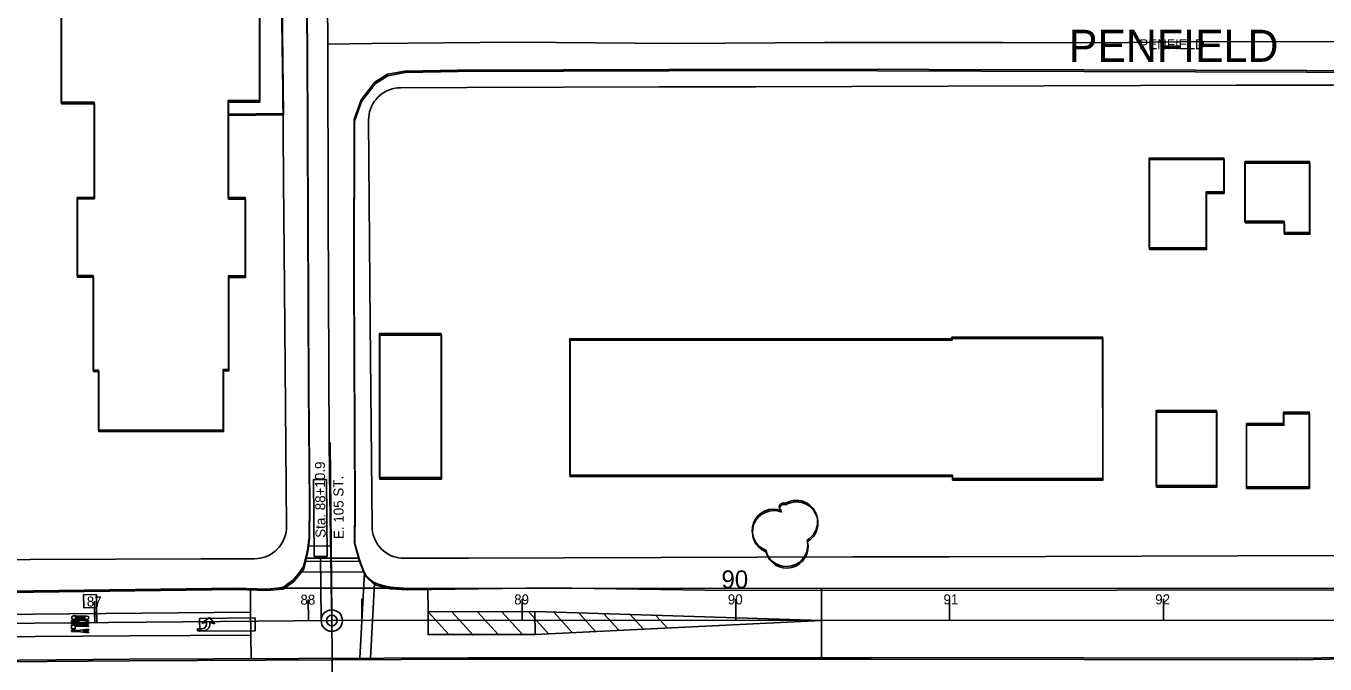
# Model space of a CAD drawing. Extents: x -25029 to 2274964, y -81170 to 687028.
# Drawn here: x 3866 to 4474, y -65317 to -65019 of the extents above; entities that cross this region are included whole.
import ezdxf

# ---------------------------------------------------------------- set-up
doc = ezdxf.new("R2010")
doc.units = 0
for name, color, linetype in [('81911BEA - GE_X_CL_20', 7, 'Continuous'), ('81911BEA - GE_X_CL_50', 7, 'Continuous'), ('81911BEA - RW_X_Fee_RW', 7, 'Continuous'), ('AP_X_Misc', 7, 'Continuous'), ('BLDG', 7, 'Continuous'), ('GE_X_CL_100', 7, 'Continuous'), ('GE_X_CL_2000', 7, 'Continuous'), ('PM_P_Cells', 7, 'Continuous'), ('PM_P_Channelizing_Line', 7, 'Continuous'), ('PM_P_CL_Double_Solid', 7, 'Continuous'), ('PM_P_Crosswalk', 7, 'Continuous'), ('PM_P_Stop_Line', 7, 'Continuous'), ('PM_P_Text', 7, 'Continuous'), ('PM_P_Transverse_Line', 7, 'Continuous'), ('ROAD', 7, 'Continuous'), ('ROAD-NAME', 7, 'Continuous'), ('SG_P_Detection', 7, 'Continuous'), ('TREES', 7, 'Continuous'), ('WALL', 7, 'Continuous')]:
    doc.layers.add(name, color=color, linetype=linetype)

msp = doc.modelspace()

# ---------------------------------------------------------------- linework, layer by layer
at = {"layer": '81911BEA - GE_X_CL_20'}
for p, q in [((4009.35, -65296.83), (4008.31, -65228.42)), ((3682.87, -65299.64), (4009.35, -65296.83)), ((4009.35, -65296.83), (5124.22, -65296.59))]:
    msp.add_line(p, q, dxfattribs=at)
at = {"layer": '81911BEA - GE_X_CL_50'}
for p, q in [((4009.33, -65294.33), (4008.63, -65213.52)), ((3898.42, -65297.78), (3898.38, -65292.78)), ((3998.42, -65296.92), (3998.37, -65291.92)), ((4098.42, -65296.81), (4098.41, -65291.81)), ((4198.42, -65296.79), (4198.41, -65291.79)), ((4298.42, -65296.77), (4298.41, -65291.77)), ((4398.42, -65296.75), (4398.41, -65291.75))]:
    msp.add_line(p, q, dxfattribs=at)
msp.add_circle((4009.35, -65296.83), 2.5, dxfattribs=at)
at = {"layer": '81911BEA - RW_X_Fee_RW'}
for points in [[(3988.16, -65252.81), (3987.23, -65141.3), (3986.81, -65091.3), (3986.43, -65046.3), (3986.06, -65001.3), (3985.68, -64956.31), (3985.3, -64911.31), (3984.93, -64866.31), (3984.55, -64821.31), (3984.18, -64776.31), (3983.8, -64731.31), (3983.43, -64686.32), (3983.05, -64641.3)], [(4041.53, -65047.74), (4040.22, -65047.8), (4038.92, -65047.97), (4037.64, -65048.26), (4036.38, -65048.66), (4035.17, -65049.17), (4034.01, -65049.78), (4032.91, -65050.49), (4031.87, -65051.3), (4030.91, -65052.19), (4030.03, -65053.16), (4029.23, -65054.21), (4028.53, -65055.32), (4027.94, -65056.49), (4027.44, -65057.71), (4027.06, -65058.96), (4026.78, -65060.24), (4026.62, -65061.55), (4026.57, -65062.86)], [(4041.53, -65047.74), (4072.65, -65047.64), (4117.65, -65047.51), (4162.65, -65047.38), (4207.65, -65047.25), (4252.65, -65047.12), (4297.65, -65046.99), (4342.65, -65046.86), (4387.65, -65046.72), (4432.65, -65046.59), (4477.65, -65046.46), (4522.65, -65046.33), (4567.66, -65046.2), (4612.66, -65046.07)], [(4028.16, -65252.85), (4027.37, -65157.77), (4026.57, -65062.86)], [(3973.2, -65267.93), (3974.51, -65267.87), (3975.81, -65267.69), (3977.1, -65267.41), (3978.35, -65267.01), (3979.56, -65266.5), (3980.72, -65265.89), (3981.82, -65265.18), (3982.86, -65264.37), (3983.82, -65263.48), (3984.71, -65262.51), (3985.5, -65261.46), (3986.2, -65260.35), (3986.8, -65259.18), (3987.29, -65257.96), (3987.68, -65256.71), (3987.95, -65255.42), (3988.11, -65254.12), (3988.16, -65252.81)], [(4028.16, -65252.85), (4028.23, -65254.15), (4028.41, -65255.45), (4028.7, -65256.72), (4029.1, -65257.96), (4029.61, -65259.16), (4030.22, -65260.31), (4030.93, -65261.41), (4031.73, -65262.44), (4032.61, -65263.39), (4033.58, -65264.27), (4034.62, -65265.06), (4035.72, -65265.75), (4036.88, -65266.35), (4038.09, -65266.84), (4039.33, -65267.23), (4040.61, -65267.51), (4041.9, -65267.67), (4043.2, -65267.73)], [(3706.2, -65269.12), (3746.2, -65268.9), (3786.2, -65268.68), (3826.2, -65268.47), (3868.29, -65268.24)], [(3868.29, -65268.24), (3908.29, -65268.12), (3948.29, -65268), (3973.2, -65267.93)], [(4043.2, -65267.73), (4073.29, -65267.64), (4118.29, -65267.51), (4163.29, -65267.38), (4208.29, -65267.25), (4253.29, -65267.11), (4298.29, -65266.98), (4343.3, -65266.85), (4388.3, -65266.72), (4433.3, -65266.59), (4478.3, -65266.46), (4523.3, -65266.33), (4568.3, -65266.19), (4613.3, -65266.06)]]:
    msp.add_lwpolyline(points, dxfattribs=at)
at = {"layer": 'AP_X_Misc'}
msp.add_lwpolyline([(3984.17, -65281.62), (3986.73, -65281.25), (3988.36, -65280.04), (3990.92, -65278.17), (3992.3, -65276.71), (3994.38, -65274.13), (3996.17, -65271.6), (3996.72, -65269.28), (3997.08, -65267.74), (4003.98, -65267.74), (4014.79, -65267.73), (4019.33, -65267.73), (4022.06, -65267.73), (4022.93, -65270.22), (4024, -65273.06), (4025.48, -65275.86), (4027.51, -65277.75), (4028.58, -65278.74), (4030.6, -65279.72), (4033.27, -65280.43), (4035.69, -65281.07), (4038, -65281.36), (4040.79, -65281.52), (4040.79, -65281.63), (4019.87, -65281.64), (3998.57, -65281.64), (3987.23, -65281.65)], close=True, dxfattribs=at)
at = {"layer": 'BLDG'}
for points in [[(3967.07, -65010.18), (3975.56, -65010.18), (3975.57, -65053.74), (3960.79, -65053.74), (3960.79, -65099.11), (3968.82, -65099.11), (3968.83, -65135.69), (3960.95, -65135.69), (3960.95, -65179.4), (3958.54, -65179.4), (3958.55, -65207.77), (3900.2, -65207.78), (3900.19, -65179.76), (3897.68, -65179.76), (3897.68, -65135.53), (3890.16, -65135.53), (3890.15, -65099.06), (3898.09, -65099.06), (3898.09, -65054.52), (3882.67, -65054.52), (3882.66, -65011.22), (3890.71, -65011.22), (3890.71, -64994.64), (3967.07, -64994.63)], [(3967.24, -65010.88), (3975.73, -65010.88), (3975.73, -65054.44), (3960.95, -65054.44), (3960.95, -65099.81), (3968.98, -65099.81), (3968.98, -65136.39), (3961.1, -65136.39), (3961.1, -65180.1), (3958.69, -65180.1), (3958.69, -65208.47), (3900.34, -65208.47), (3900.34, -65180.45), (3897.83, -65180.45), (3897.83, -65136.22), (3890.31, -65136.22), (3890.31, -65099.75), (3898.25, -65099.75), (3898.25, -65055.21), (3882.83, -65055.21), (3882.83, -65011.91), (3890.88, -65011.91), (3890.88, -64995.33), (3967.24, -64995.33)], [(4426.65, -65080.58), (4426.65, -65096.35), (4418.45, -65096.35), (4418.46, -65122.65), (4391.79, -65122.66), (4391.78, -65080.59)], [(4426.81, -65081.34), (4426.81, -65097.11), (4418.61, -65097.11), (4418.61, -65123.41), (4391.94, -65123.41), (4391.94, -65081.34)], [(4436.54, -65082.29), (4436.54, -65110.13), (4454.87, -65110.13), (4454.87, -65115.48), (4466.86, -65115.48), (4466.86, -65082.29)], [(4436.7, -65083.05), (4436.7, -65110.89), (4455.03, -65110.89), (4455.03, -65116.24), (4467.02, -65116.24), (4467.02, -65083.05)], [(4060.55, -65162.71), (4060.56, -65229.99), (4031.64, -65229.99), (4031.63, -65162.71)], [(4060.7, -65163.42), (4060.7, -65230.7), (4031.78, -65230.7), (4031.78, -65163.42)], [(4299.48, -65165.03), (4299.48, -65164.3), (4370.01, -65164.29), (4370.02, -65230.4), (4299.68, -65230.41), (4299.68, -65228.81), (4120.67, -65228.83), (4120.66, -65165.05)], [(4299.63, -65165.77), (4299.63, -65165.04), (4370.16, -65165.04), (4370.16, -65231.15), (4299.82, -65231.15), (4299.82, -65229.55), (4120.81, -65229.55), (4120.81, -65165.77)], [(4423.35, -65233.7), (4423.34, -65198.67), (4395.02, -65198.68), (4395.03, -65233.71)], [(4423.49, -65234.46), (4423.49, -65199.43), (4395.17, -65199.43), (4395.17, -65234.46)], [(4466.68, -65234.35), (4466.67, -65199.39), (4454.69, -65199.39), (4454.7, -65204.74), (4437.24, -65204.74), (4437.24, -65234.35)], [(4466.82, -65235.11), (4466.82, -65200.15), (4454.84, -65200.15), (4454.84, -65205.5), (4437.38, -65205.5), (4437.38, -65235.11)]]:
    msp.add_lwpolyline(points, close=True, dxfattribs=at)
at = {"layer": 'GE_X_CL_100'}
for p, q in [((3898.42, -65297.78), (3898.33, -65287.78)), ((3998.42, -65296.92), (3998.33, -65286.92)), ((4098.42, -65296.81), (4098.41, -65286.81)), ((4198.42, -65296.79), (4198.41, -65286.79)), ((4298.42, -65296.77), (4298.41, -65286.77)), ((4398.42, -65296.75), (4398.41, -65286.75))]:
    msp.add_line(p, q, dxfattribs=at)
msp.add_circle((4009.35, -65296.83), 5, dxfattribs=at)
at = {"layer": 'GE_X_CL_2000'}
for points in [[(4004.94, -64766.87), (4006.13, -64854.88), (4006.82, -64947.69), (4007.54, -65027.38)], [(4007.54, -65027.38), (4028.15, -65027.08), (4095.72, -65026.5), (4169.85, -65027.02), (4240.09, -65026.64), (4284.54, -65026.53), (4323.01, -65026.66), (4359.54, -65026.71), (4382.08, -65026.64), (4405.15, -65026.34), (4441.34, -65026.14), (4480.04, -65026.23)], [(4007.54, -65027.38), (4007.6, -65105.55), (4008.08, -65215.11), (4008.91, -65264.1), (4009.03, -65280.25), (4009.35, -65296.83)]]:
    msp.add_lwpolyline(points, dxfattribs=at)
at = {"layer": 'PM_P_Cells'}
for p, q in [((3887.56, -65300.68), (3887.57, -65299.02)), ((3887.57, -65299.02), (3895.57, -65299.09)), ((3887.58, -65298.02), (3891.34, -65297.38)), ((3887.58, -65298.52), (3887.58, -65298.02)), ((3895.58, -65298.59), (3887.58, -65298.52)), ((3887.58, -65298.6), (3887.58, -65298.6)), ((3887.59, -65297.35), (3887.59, -65296.85)), ((3887.59, -65296.85), (3895.59, -65296.92)), ((3891.34, -65297.38), (3887.59, -65297.35)), ((3894.76, -65296.41), (3888.43, -65296.36)), ((3888.44, -65294.69), (3889.61, -65294.7)), ((3889.24, -65299.53), (3889.23, -65300.7)), ((3895.57, -65299.59), (3889.24, -65299.53)), ((3889.6, -65295.87), (3893.6, -65295.9)), ((3889.61, -65294.7), (3889.61, -65295.2)), ((3889.61, -65295.2), (3889.61, -65294.7)), ((3889.61, -65294.7), (3893.61, -65294.74)), ((3893.61, -65295.24), (3889.61, -65295.2)), ((3895.59, -65297.42), (3891.83, -65298.05)), ((3891.83, -65298.05), (3895.58, -65298.09)), ((3893.61, -65295.24), (3893.61, -65294.74)), ((3893.61, -65294.74), (3894.78, -65294.75)), ((3893.61, -65294.74), (3893.61, -65295.24)), ((3895.57, -65299.09), (3895.57, -65299.59)), ((3895.58, -65298.09), (3895.58, -65298.59)), ((3895.58, -65298.67), (3895.58, -65298.67)), ((3895.59, -65296.92), (3895.59, -65297.42)), ((3946.59, -65298.36), (3946.59, -65298.36)), ((3952.06, -65295.4), (3948.52, -65298.04)), ((3948.52, -65298.04), (3950.76, -65297.73)), ((3950.76, -65297.73), (3950.75, -65298.43)), ((3954.59, -65298.43), (3952.06, -65295.4)), ((3952.35, -65298.41), (3952.36, -65297.74)), ((3952.36, -65297.74), (3954.59, -65298.43)), ((3954.59, -65298.43), (3954.59, -65298.43)), ((3887.55, -65301.93), (3887.55, -65301.43)), ((3887.55, -65301.43), (3890.55, -65301.46)), ((3890.55, -65301.96), (3887.55, -65301.93)), ((3889.23, -65300.7), (3887.56, -65300.68)), ((3890.55, -65301.46), (3895.56, -65300.92)), ((3895.54, -65302.59), (3890.55, -65301.96)), ((3895.55, -65301.42), (3892.88, -65301.73)), ((3892.88, -65301.73), (3895.55, -65302.09)), ((3895.55, -65302.09), (3895.54, -65302.59)), ((3895.56, -65300.92), (3895.55, -65301.42)), ((3948.44, -65300.71), (3946.57, -65300.69)), ((3946.57, -65300.69), (3946.57, -65301.69)), ((3946.57, -65301.69), (3949.04, -65301.71))]:
    msp.add_line(p, q, dxfattribs=at)
for centre, radius, start, end in [((3888.44, -65295.52), 0.833, 89.507, 269.507), ((3889.6, -65295.53), 0.333, 89.507, 269.507), ((3893.6, -65295.57), 0.333, 269.507, 89.507), ((3894.77, -65295.58), 0.833, 269.507, 89.507), ((3948.46, -65298.41), 2.3, 269.507, 359.507), ((3949.07, -65298.43), 3.28, 269.507, 0.41549)]:
    msp.add_arc(centre, radius, start, end, dxfattribs=at)
at = {"layer": 'PM_P_Channelizing_Line'}
msp.add_lwpolyline([(3848.48, -65304.5), (3914.61, -65303.93), (3971.47, -65303.66)], dxfattribs=at)
at = {"layer": 'PM_P_CL_Double_Solid'}
for p, q in [((3848.39, -65294.04), (3971.38, -65292.98)), ((4054.38, -65292.74), (4104.38, -65292.66)), ((4104.38, -65292.66), (4238.42, -65296.78)), ((4104.47, -65303.31), (4238.42, -65296.78)), ((4238.42, -65296.78), (4963.42, -65296.63)), ((4054.47, -65303.39), (4104.47, -65303.31))]:
    msp.add_line(p, q, dxfattribs=at)
at = {"layer": 'PM_P_Crosswalk'}
for p, q in [((3996.78, -65269.04), (4022.56, -65269.17)), ((3994.45, -65274.03), (4024.59, -65274.18)), ((4024.59, -65274.18), (4022.49, -65314.42)), ((4029.32, -65279.38), (4027.5, -65314.4))]:
    msp.add_line(p, q, dxfattribs=at)
at = {"layer": 'PM_P_Stop_Line'}
for p, q in [((4009.05, -65261.94), (3998.23, -65262.03)), ((4054.38, -65292.74), (4054.29, -65281.82)), ((3971.57, -65314.66), (3971.38, -65292.52))]:
    msp.add_line(p, q, dxfattribs=at)
at = {"layer": 'PM_P_Text'}
for p, q in [((4004.39, -65296.87), (4004.13, -65266.86)), ((3971.38, -65292.98), (3971.29, -65281.88)), ((4238.42, -65296.78), (4238.41, -65281.78)), ((4023.42, -65296.71), (4023.33, -65286.71)), ((3899.36, -65297.77), (3899.3, -65290.71)), ((4054.48, -65303.67), (4054.38, -65292.74)), ((4104.47, -65303.31), (4104.38, -65292.66)), ((4009.35, -65296.83), (4009.88, -65358.35)), ((4238.42, -65314.09), (4238.42, -65296.78))]:
    msp.add_line(p, q, dxfattribs=at)
at = {"layer": 'PM_P_Transverse_Line'}
for p, q in [((4054.38, -65292.74), (4064.05, -65303.38)), ((4065.58, -65292.73), (4075.61, -65303.76)), ((4077.57, -65292.71), (4087.23, -65303.34)), ((4088.96, -65292.69), (4098.63, -65303.32)), ((4101.31, -65292.67), (4110.71, -65303.01)), ((4113.22, -65292.93), (4121.88, -65302.46)), ((4124.95, -65293.29), (4132.8, -65301.93)), ((4136.64, -65293.65), (4143.68, -65301.4)), ((4148.99, -65294.03), (4155.18, -65300.84)), ((4160.91, -65294.4), (4166.27, -65300.3))]:
    msp.add_line(p, q, dxfattribs=at)
at = {"layer": 'ROAD'}
for p, q in [((3997.08, -65267.74), (4022.06, -65267.73)), ((3983.93, -65281.65), (4042.89, -65281.63)), ((4009.35, -65281.83), (4698.41, -65281.68))]:
    msp.add_line(p, q, dxfattribs=at)
for points in [[(3752.73, -65283.6), (3869.8, -65282.91), (3964.78, -65281.65), (3978.88, -65282.15), (3986.53, -65281.39), (3991.41, -65277.81), (3996.06, -65272.05), (3998, -65263.87), (3998.74, -65257.98), (3998.95, -65242.01), (3998.52, -65188.56), (3997.85, -65029.49), (3996.17, -64872.71), (3994.94, -64747.66)], [(3752.87, -65284.27), (3869.94, -65283.6), (3964.92, -65282.35), (3979.02, -65282.85), (3986.67, -65282.09), (3991.55, -65278.51), (3996.2, -65272.75), (3998.14, -65264.57), (3998.88, -65258.68), (3999.09, -65242.71), (3998.67, -65189.26), (3998.02, -65030.19), (3996.36, -64873.41), (3995.14, -64748.36)], [(4042.89, -65281.63), (4036.45, -65281.27), (4029.23, -65279.35), (4024.81, -65275.24), (4022.24, -65268.39), (4020, -65260.39), (4020.09, -65244.36), (4019.71, -65135.72), (4019.74, -65062.58), (4023.04, -65053.46), (4029.47, -65045.17), (4035.38, -65041.42), (4043.49, -65039.96), (4068.26, -65039.48), (4216.36, -65039.01), (4360.97, -65039.43), (4517.64, -65039.81)], [(4111.22, -65281.54), (4044.92, -65282.45), (4036.59, -65281.98), (4029.37, -65280.06), (4024.95, -65275.95), (4022.38, -65269.1), (4020.14, -65261.1), (4020.23, -65245.07), (4019.86, -65136.43), (4019.9, -65063.29), (4023.2, -65054.17), (4029.63, -65045.88), (4035.54, -65042.13), (4043.65, -65040.67), (4068.42, -65040.19), (4216.52, -65039.74), (4361.13, -65040.18), (4517.8, -65040.58)], [(5251.64, -65274.63), (5159.96, -65277.2), (5072.39, -65280.11), (4991.66, -65281.03), (4879.75, -65281.79), (4740.12, -65282.52), (4536.72, -65282.54), (4376.57, -65282.66), (4194.48, -65282.79), (4111.22, -65281.54)], [(3760.21, -65316.27), (3914.68, -65314.93), (4073.36, -65314.19), (4261.62, -65314.07), (4460.7, -65314.47), (4483.87, -65314.04), (4487.81, -65316.22), (4490.35, -65321.59), (4491.47, -65327.26), (4491.2, -65354.27), (4491.28, -65364.28), (4510.48, -65363.7), (4510.58, -65328.28), (4513.47, -65320.31), (4517.3, -65313.96)], [(3760.34, -65316.94), (3914.81, -65315.62), (4073.49, -65314.9), (4261.75, -65314.81), (4460.83, -65315.23), (4484, -65314.8), (4487.94, -65316.98), (4490.48, -65322.35)]]:
    msp.add_lwpolyline(points, dxfattribs=at)
at = {"layer": 'SG_P_Detection'}
for p, q in [((4006.82, -65230.83), (4000.82, -65230.88)), ((4000.82, -65230.88), (4001.13, -65266.88)), ((4006.82, -65230.83), (4007.13, -65266.83)), ((4007.13, -65266.83), (4001.13, -65266.88)), ((3899.2, -65284.71), (3893.2, -65284.81)), ((3893.3, -65290.81), (3893.2, -65284.81)), ((3899.3, -65290.71), (3899.2, -65284.71)), ((3899.3, -65290.71), (3893.3, -65290.81)), ((3947.5, -65295.83), (3973.5, -65295.6)), ((3947.5, -65295.83), (3947.55, -65301.83)), ((3973.5, -65295.6), (3973.55, -65301.6)), ((3947.55, -65301.83), (3973.55, -65301.6))]:
    msp.add_line(p, q, dxfattribs=at)
at = {"layer": 'TREES'}
for centre, radius, start, end in [((4216.03, -65254.69), 10, 68.40804, 248.40804), ((4216.16, -65255.42), 10, 68.40104, 248.40104), ((4220.62, -65243.72), 1.91, 61.47686, 241.47685), ((4220.75, -65244.45), 1.91, 61.46986, 241.46985), ((4226.65, -65250.63), 10, 300.8023, 120.8023), ((4226.79, -65251.37), 10, 300.7953, 120.7953), ((4222.06, -65261.6), 10, 193.79638, 13.79638), ((4222.19, -65262.34), 10, 193.78938, 13.78938)]:
    msp.add_arc(centre, radius, start, end, dxfattribs=at)
at = {"layer": 'WALL'}
for points in [[(3960.79, -65060.04), (3986.56, -65059.71), (3985.73, -64995.66)], [(3960.95, -65060.74), (3986.72, -65060.41), (3985.9, -64996.36)]]:
    msp.add_lwpolyline(points, dxfattribs=at)

# ---------------------------------------------------------------- texts
at = {"layer": '81911BEA - GE_X_CL_50'}
for s, rotation, p in [('Sta. 88+10.9', 90.4931, (4006.44, -65258.13)), ('E. 105 ST.', 90.4931, (4014.98, -65258.72)), ('87', 0.4931, (3894.74, -65290.31)), ('88', 0.4931, (3994.7, -65289.45)), ('89', 0.01192, (4094.68, -65289.31)), ('90', 0.01192, (4194.61, -65289.29)), ('91', 0.01192, (4295.55, -65289.27)), ('92', 0.01192, (4394.6, -65289.25))]:
    msp.add_text(s, height=4.68, rotation=rotation, dxfattribs=at).set_placement(p)
at = {"layer": 'GE_X_CL_100'}
msp.add_text('90', height=8.4, rotation=0.01192, dxfattribs=at).set_placement((4191.66, -65281.79))
at = {"layer": 'ROAD-NAME'}
msp.add_text('PENFIELD', height=15, dxfattribs=at).set_placement((4354.16, -65035.63))
msp.add_text('PENFIELD', height=4.68, rotation=0.007, dxfattribs=at).set_placement((4387.15, -65029.72))

doc.saveas('drawing.dxf')
